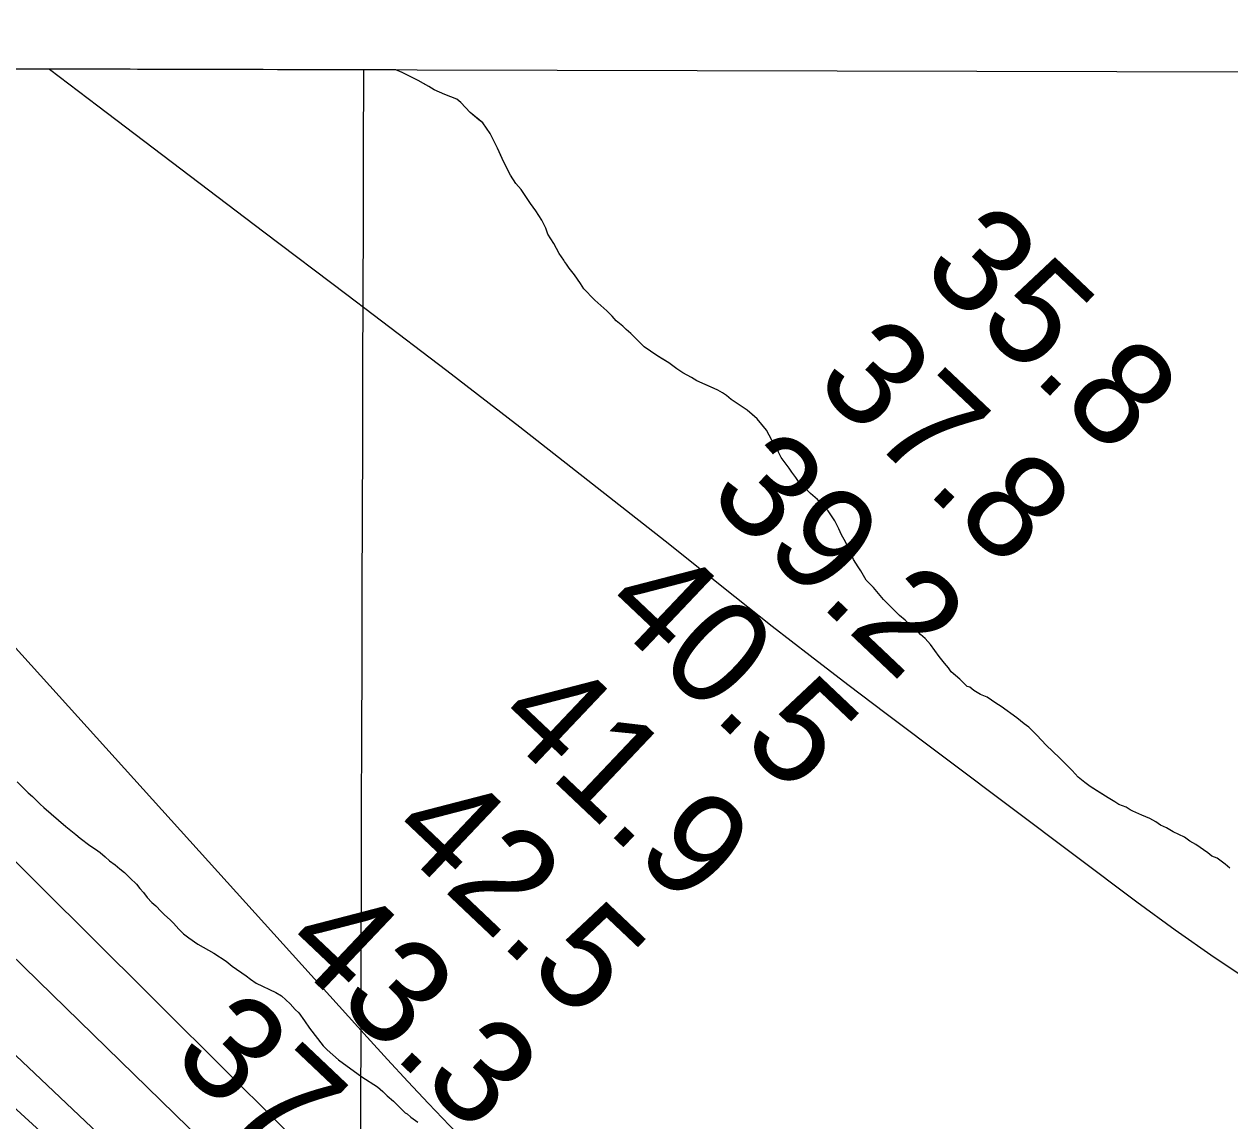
# Model space of a CAD drawing. Extents: x 3180038 to 3217926, y 922069 to 947485.
# Drawn here: x 3197137 to 3197914, y 945001 to 945708 of the extents above; entities that cross this region are included whole.
import ezdxf

# ---------------------------------------------------------------- set-up
doc = ezdxf.new("R2010")
doc.units = 0
for name, color, linetype in [('V-GRID-FRAM', 7, 'Continuous'), ('V-GRID-MAJR', 7, 'Continuous'), ('V-RIVR-RANG', 7, 'Continuous'), ('V-SITE-VEGE', 7, 'Continuous'), ('V-TOPO-DPTH', 7, 'Continuous'), ('V-TOPO-MAJR', 7, 'Continuous'), ('V-TOPO-MINR', 7, 'Continuous'), ('V-TOPO-SHOR', 7, 'Continuous')]:
    doc.layers.add(name, color=color, linetype=linetype)

msp = doc.modelspace()

# ---------------------------------------------------------------- linework, layer by layer
at = {"layer": 'V-GRID-FRAM'}
msp.add_lwpolyline([(3184312.66, 945707.93), (3215616.62, 945637.36), (3215583.55, 927448.12), (3184263.71, 927518.73), (3184312.66, 945707.93)], dxfattribs=at)
at = {"layer": 'V-GRID-MAJR'}
msp.add_spline([(3197313.65, 927489.31), (3197327.75, 933549.02), (3197341.86, 939612.09), (3197355.97, 945675.21), (3197355.98, 945678.53)], degree=3, dxfattribs=at)
at = {"layer": 'V-SITE-VEGE'}
for p, q in [((3197376.52, 945678.48), (3196613.81, 945680.2)), ((3197380.57, 945676.8), (3197376.52, 945678.48)), ((3197390.9, 945671.66), (3197380.57, 945676.8)), ((3197397.78, 945667.81), (3197390.9, 945671.66)), ((3197401.22, 945665.67), (3197397.78, 945667.81)), ((3197408.1, 945662.67), (3197401.22, 945665.67)), ((3197415.85, 945659.68), (3197408.1, 945662.67)), ((3197418.43, 945657.53), (3197415.85, 945659.68)), ((3197424.46, 945651.1), (3197418.43, 945657.53)), ((3197432.63, 945644.24), (3197424.46, 945651.1)), ((3197437.38, 945637.37), (3197432.63, 945644.24)), ((3197442.12, 945627.92), (3197437.38, 945637.37)), ((3197446, 945619.33), (3197442.12, 945627.92)), ((3197450.32, 945610.74), (3197446, 945619.33)), ((3197453.77, 945605.16), (3197450.32, 945610.74)), ((3197457.21, 945601.3), (3197453.77, 945605.16)), ((3197463.25, 945592.29), (3197457.21, 945601.3)), ((3197466.69, 945587.57), (3197463.25, 945592.29)), ((3197470.57, 945581.56), (3197466.69, 945587.57)), ((3197473.16, 945576.4), (3197470.57, 945581.56)), ((3197474.46, 945572.54), (3197473.16, 945576.4)), ((3197478.33, 945566.53), (3197474.46, 945572.54)), ((3197481.78, 945560.09), (3197478.33, 945566.53)), ((3197484.8, 945555.79), (3197481.78, 945560.09)), ((3197485.23, 945554.94), (3197484.8, 945555.79)), ((3197486.52, 945553.22), (3197485.23, 945554.94)), ((3197488.25, 945550.64), (3197486.52, 945553.22)), ((3197491.7, 945546.35), (3197488.25, 945550.64)), ((3197495.58, 945540.77), (3197491.7, 945546.35)), ((3197497.73, 945537.34), (3197495.58, 945540.77)), ((3197499.88, 945535.19), (3197497.73, 945537.34)), ((3197502.04, 945532.62), (3197499.88, 945535.19)), ((3197504.62, 945530.05), (3197502.04, 945532.62)), ((3197512.37, 945523.18), (3197504.62, 945530.05)), ((3197515.81, 945519.75), (3197512.37, 945523.18)), ((3197518.4, 945516.75), (3197515.81, 945519.75)), ((3197522.7, 945513.32), (3197518.4, 945516.75)), ((3197524.85, 945511.17), (3197522.7, 945513.32)), ((3197527.87, 945508.6), (3197524.85, 945511.17)), ((3197536.48, 945500.02), (3197527.87, 945508.6)), ((3197544.65, 945494.45), (3197536.48, 945500.02)), ((3197552.4, 945489.73), (3197544.65, 945494.45)), ((3197557.56, 945485.87), (3197552.4, 945489.73)), ((3197561.44, 945483.3), (3197557.56, 945485.87)), ((3197567.03, 945480.3), (3197561.44, 945483.3)), ((3197570.47, 945478.16), (3197567.03, 945480.3)), ((3197583.81, 945472.17), (3197570.47, 945478.16)), ((3197586.82, 945470.45), (3197583.81, 945472.17)), ((3197589.4, 945468.74), (3197586.82, 945470.45)), ((3197592.41, 945466.17), (3197589.4, 945468.74)), ((3197602.74, 945459.31), (3197592.41, 945466.17)), ((3197609.2, 945453.73), (3197602.74, 945459.31)), ((3197615.23, 945446.44), (3197609.2, 945453.73)), ((3197618.68, 945440), (3197615.23, 945446.44)), ((3197621.26, 945436.14), (3197618.68, 945440)), ((3197622.99, 945432.27), (3197621.26, 945436.14)), ((3197624.71, 945428.84), (3197622.99, 945432.27)), ((3197629.88, 945421.97), (3197624.71, 945428.84)), ((3197631.61, 945419.39), (3197629.88, 945421.97)), ((3197634.19, 945415.96), (3197631.61, 945419.39)), ((3197635.92, 945413.39), (3197634.19, 945415.96)), ((3197643.67, 945405.66), (3197635.92, 945413.39)), ((3197647.97, 945401.8), (3197643.67, 945405.66)), ((3197650.99, 945398.37), (3197647.97, 945401.8)), ((3197654.86, 945394.51), (3197650.99, 945398.37)), ((3197659.17, 945388.07), (3197654.86, 945394.51)), ((3197661.76, 945382.91), (3197659.17, 945388.07)), ((3197663.49, 945379.05), (3197661.76, 945382.91)), ((3197665.21, 945376.05), (3197663.49, 945379.05)), ((3197668.66, 945369.61), (3197665.21, 945376.05)), ((3197671.25, 945363.16), (3197668.66, 945369.61)), ((3197674.27, 945358.44), (3197671.25, 945363.16)), ((3197675.99, 945355.87), (3197674.27, 945358.44)), ((3197679.44, 945349.86), (3197675.99, 945355.87)), ((3197684.18, 945345.14), (3197679.44, 945349.86)), ((3197690.64, 945337.41), (3197684.18, 945345.14)), ((3197700.97, 945327.12), (3197690.64, 945337.41)), ((3197704.42, 945324.11), (3197700.97, 945327.12)), ((3197708.29, 945320.25), (3197704.42, 945324.11)), ((3197711.74, 945317.68), (3197708.29, 945320.25)), ((3197714.32, 945314.68), (3197711.74, 945317.68)), ((3197717.33, 945312.11), (3197714.32, 945314.68)), ((3197720.78, 945308.24), (3197717.33, 945312.11)), ((3197726.38, 945300.52), (3197720.78, 945308.24)), ((3197729.83, 945296.23), (3197726.38, 945300.52)), ((3197732.41, 945293.22), (3197729.83, 945296.23)), ((3197734.13, 945290.65), (3197732.41, 945293.22)), ((3197739.73, 945285.93), (3197734.13, 945290.65)), ((3197744.47, 945281.21), (3197739.73, 945285.93)), ((3197746.19, 945280.78), (3197744.47, 945281.21)), ((3197748.77, 945278.64), (3197746.19, 945280.78)), ((3197753.07, 945276.07), (3197748.77, 945278.64)), ((3197757.37, 945274.36), (3197753.07, 945276.07)), ((3197762.97, 945270.5), (3197757.37, 945274.36)), ((3197766.41, 945268.36), (3197762.97, 945270.5)), ((3197776.31, 945261.07), (3197766.41, 945268.36)), ((3197781.04, 945257.21), (3197776.31, 945261.07)), ((3197784.06, 945255.07), (3197781.04, 945257.21)), ((3197789.22, 945249.92), (3197784.06, 945255.07)), ((3197795.25, 945243.48), (3197789.22, 945249.92)), ((3197803.86, 945235.33), (3197795.25, 945243.48)), ((3197812.04, 945227.18), (3197803.86, 945235.33)), ((3197815.92, 945222.89), (3197812.04, 945227.18)), ((3197820.22, 945219.46), (3197815.92, 945222.89)), ((3197132.82, 945219.92), (3197139.89, 945212.87)), ((3197823.66, 945216.89), (3197820.22, 945219.46)), ((3197835.28, 945209.6), (3197823.66, 945216.89)), ((3197139.89, 945212.87), (3197142.57, 945210.44)), ((3197142.57, 945210.44), (3197145.25, 945207.77)), ((3197145.25, 945207.77), (3197147.69, 945205.59)), ((3197839.59, 945207.03), (3197835.28, 945209.6)), ((3197842.17, 945205.32), (3197839.59, 945207.03)), ((3197147.69, 945205.59), (3197149.88, 945203.4)), ((3197149.88, 945203.4), (3197164.02, 945191.02)), ((3197846.9, 945203.61), (3197842.17, 945205.32)), ((3197849.48, 945201.89), (3197846.9, 945203.61)), ((3197851.2, 945201.04), (3197849.48, 945201.89)), ((3197856.79, 945198.47), (3197851.2, 945201.04)), ((3197861.95, 945196.33), (3197856.79, 945198.47)), ((3197164.02, 945191.02), (3197170.6, 945185.92)), ((3197865.82, 945194.19), (3197861.95, 945196.33)), ((3197868.84, 945192.04), (3197865.82, 945194.19)), ((3197872.71, 945190.33), (3197868.84, 945192.04)), ((3197170.6, 945185.92), (3197173.28, 945183.49)), ((3197173.28, 945183.49), (3197179.61, 945178.88)), ((3197877.01, 945187.76), (3197872.71, 945190.33)), ((3197884.32, 945184.34), (3197877.01, 945187.76)), ((3197887.77, 945181.76), (3197884.32, 945184.34)), ((3197179.61, 945178.88), (3197183.27, 945176.45)), ((3197183.27, 945176.45), (3197186.19, 945174.26)), ((3197891.64, 945179.62), (3197887.77, 945181.76)), ((3197899.39, 945174.05), (3197891.64, 945179.62)), ((3197186.19, 945174.26), (3197189.36, 945171.59)), ((3197189.36, 945171.59), (3197192.29, 945168.93)), ((3197192.29, 945168.93), (3197195.94, 945166.5)), ((3197901.97, 945171.91), (3197899.39, 945174.05)), ((3197905.41, 945170.62), (3197901.97, 945171.91)), ((3197910.57, 945166.76), (3197905.41, 945170.62)), ((3197195.94, 945166.5), (3197198.87, 945163.82)), ((3197198.87, 945163.82), (3197201.79, 945161.4)), ((3197201.79, 945161.4), (3197205.45, 945157.75)), ((3197913.59, 945164.19), (3197910.57, 945166.76)), ((3197205.45, 945157.75), (3197209.59, 945153.87)), ((3197209.59, 945153.87), (3197211.79, 945151.19)), ((3197211.79, 945151.19), (3197214.23, 945148.52)), ((3197214.23, 945148.52), (3197216.42, 945145.36)), ((3197216.42, 945145.36), (3197219.59, 945142.2)), ((3197219.59, 945142.2), (3197222.03, 945140.02)), ((3197222.03, 945140.02), (3197225.44, 945136.37)), ((3197225.44, 945136.37), (3197227.64, 945134.19)), ((3197227.64, 945134.19), (3197231.29, 945131.03)), ((3197231.29, 945131.03), (3197233.49, 945128.84)), ((3197233.49, 945128.84), (3197236.9, 945124.96)), ((3197236.9, 945124.96), (3197239.83, 945122.04)), ((3197239.83, 945122.04), (3197243.24, 945119.37)), ((3197243.24, 945119.37), (3197249.08, 945115.25)), ((3197249.08, 945115.25), (3197259.32, 945109.43)), ((3197259.32, 945109.43), (3197267.36, 945104.33)), ((3197267.36, 945104.33), (3197271.26, 945101.17)), ((3197271.26, 945101.17), (3197280.27, 945094.86)), ((3197280.27, 945094.86), (3197282.95, 945092.68)), ((3197282.95, 945092.68), (3197286.61, 945090.25)), ((3197286.61, 945090.25), (3197299.27, 945084.19)), ((3197299.27, 945084.19), (3197302.93, 945082.01)), ((3197302.93, 945082.01), (3197308.53, 945076.91)), ((3197308.53, 945076.91), (3197311.7, 945073.26)), ((3197311.7, 945073.26), (3197314.14, 945071.08)), ((3197314.14, 945071.08), (3197317.8, 945065.97)), ((3197317.8, 945065.97), (3197320.97, 945061.11)), ((3197320.97, 945061.11), (3197329.75, 945049.93)), ((3197329.75, 945049.93), (3197332.43, 945047.26)), ((3197332.43, 945047.26), (3197339.75, 945040.71)), ((3197339.75, 945040.71), (3197354.61, 945029.78)), ((3197354.61, 945029.78), (3197364.84, 945023.47)), ((3197364.84, 945023.47), (3197368.25, 945020.32)), ((3197368.25, 945020.32), (3197370.94, 945017.65)), ((3197370.94, 945017.65), (3197375.08, 945014.25)), ((3197375.08, 945014.25), (3197382.64, 945006.72)), ((3197382.64, 945006.72), (3197383.85, 945005.99)), ((3197383.85, 945005.99), (3197386.29, 945003.8)), ((3197386.29, 945003.8), (3197390.68, 945000.65))]:
    msp.add_line(p, q, dxfattribs=at)
at = {"layer": 'V-TOPO-DPTH'}
msp.add_lwpolyline([(3198117.01, 944120.34), (3197346.59, 944841.03), (3197310.12, 944875.21), (3197273.69, 944909.43), (3197237.33, 944943.72), (3197201.01, 944978.05), (3196770.01, 945386.18), (3196735.96, 945418.32), (3196701.85, 945450.39), (3196667.64, 945482.36), (3196633.36, 945514.26), (3196580.68, 945563.14), (3196572.6, 945570.43), (3196564.39, 945577.58), (3196555.99, 945584.49), (3196547.46, 945591.26), (3196504.82, 945624.14), (3196479.54, 945643.47), (3196454.15, 945662.64), (3196429.92, 945680.62)], dxfattribs=at)
at = {"layer": 'V-TOPO-MAJR'}
for points in [[(3198232.87, 944144.71), (3197411.07, 944998.58), (3197397.68, 945012.63), (3197384.38, 945026.76), (3197371.21, 945041.01), (3197358.14, 945055.35), (3197099.55, 945341.67), (3197036.09, 945410.07), (3196971.46, 945477.31), (3196905.05, 945542.79), (3196837.46, 945607.11), (3196767.69, 945668.94), (3196754.59, 945679.88)], [(3197153.67, 945678.98), (3197184.82, 945655.23), (3197238.15, 945614.65), (3197291.54, 945574.15), (3197344.96, 945533.7), (3197362.01, 945520.82), (3197409.32, 945484.78), (3197456.44, 945448.51), (3197503.28, 945411.88), (3197549.95, 945375.02), (3197594.81, 945339.31), (3197618.98, 945320.23), (3197643.26, 945301.28), (3197667.69, 945282.53), (3197692.22, 945263.92), (3197853.57, 945142.54), (3197878.33, 945124.47), (3197903.42, 945106.88), (3197929.01, 945090.03)]]:
    msp.add_lwpolyline(points, dxfattribs=at)
at = {"layer": 'V-TOPO-MINR'}
for points in [[(3198112.81, 944086.67), (3197530.64, 944638.93), (3197485.53, 944681.59), (3197440.32, 944724.16), (3197394.99, 944766.57), (3197349.56, 944808.9), (3197315.84, 944840.22), (3197287.17, 944866.78), (3197258.47, 944893.29), (3197229.71, 944919.74), (3197200.91, 944946.15), (3196712.98, 945392.53), (3196684.09, 945418.63), (3196654.98, 945444.48), (3196625.55, 945469.96), (3196595.9, 945495.19), (3196565.9, 945519.99), (3196535.64, 945544.48), (3196504.99, 945568.48), (3196474.1, 945592.16), (3196356.55, 945680.78)], [(3198117.01, 944120.34), (3197346.59, 944841.03), (3197310.12, 944875.21), (3197273.69, 944909.43), (3197237.33, 944943.72), (3197201.01, 944978.05), (3196770.01, 945386.18), (3196735.96, 945418.32), (3196701.85, 945450.39), (3196667.64, 945482.36), (3196633.36, 945514.26), (3196580.68, 945563.14), (3196572.6, 945570.43), (3196564.39, 945577.58), (3196555.99, 945584.49), (3196547.46, 945591.26), (3196504.82, 945624.14), (3196479.54, 945643.47), (3196454.15, 945662.64), (3196429.92, 945680.62)], [(3197735.56, 944530.51), (3197639.92, 944621.14), (3197344.58, 944899.72), (3197323.45, 944919.75), (3197302.39, 944939.85), (3197281.43, 944960.06), (3197260.53, 944980.34), (3197155.32, 945082.99), (3197081.81, 945154.58), (3197008.21, 945226.07), (3196934.47, 945297.43), (3196860.65, 945368.7), (3196655.74, 945566.15), (3196627.78, 945592.22), (3196599.27, 945617.65), (3196569.93, 945642.13), (3196540.05, 945665.97), (3196521.33, 945680.41)], [(3198185.13, 944138.77), (3197566.29, 944744), (3197527.33, 944781.96), (3197488.26, 944819.81), (3197449.04, 944857.5), (3197409.72, 944895.09), (3197342.8, 944958.8), (3197336.88, 944964.48), (3197330.99, 944970.18), (3197325.14, 944975.92), (3197319.31, 944981.69), (3197293.02, 945007.93), (3197274.06, 945026.84), (3197255.1, 945045.73), (3197236.12, 945064.62), (3197217.14, 945083.5), (3196729.67, 945568), (3196682.26, 945613.28), (3196633.7, 945657.23), (3196606.18, 945680.22)]]:
    msp.add_lwpolyline(points, dxfattribs=at)
at = {"layer": 'V-TOPO-SHOR'}
for points in [[(3197647.97, 945401.8), (3197643.67, 945405.66), (3197640.22, 945409.09), (3197635.92, 945413.39), (3197634.19, 945415.96), (3197631.61, 945419.39), (3197629.88, 945421.97), (3197624.71, 945428.84), (3197622.99, 945432.27), (3197621.26, 945436.14), (3197618.68, 945440), (3197615.23, 945446.44), (3197611.35, 945451.16), (3197609.2, 945453.73), (3197605.75, 945456.74), (3197602.74, 945459.31), (3197592.41, 945466.17), (3197589.4, 945468.74), (3197586.82, 945470.45), (3197583.81, 945472.17), (3197579.08, 945474.31), (3197570.47, 945478.16), (3197567.03, 945480.3), (3197561.44, 945483.3), (3197557.56, 945485.87), (3197552.4, 945489.73), (3197548.1, 945492.3), (3197544.65, 945494.45), (3197536.48, 945500.02), (3197530.02, 945506.45), (3197527.87, 945508.6), (3197524.85, 945511.17), (3197522.7, 945513.32), (3197518.4, 945516.75), (3197515.81, 945519.75), (3197512.37, 945523.18), (3197504.62, 945530.05), (3197502.04, 945532.62), (3197499.88, 945535.19), (3197497.73, 945537.34), (3197495.57, 945540.77), (3197491.7, 945546.35), (3197488.25, 945550.64), (3197486.52, 945553.22), (3197485.23, 945554.94), (3197484.8, 945555.79), (3197481.78, 945560.09), (3197478.33, 945566.53), (3197474.46, 945572.54), (3197473.16, 945576.4), (3197470.57, 945581.56), (3197466.69, 945587.57), (3197463.25, 945592.29), (3197459.8, 945597.44), (3197457.21, 945601.3), (3197453.77, 945605.16), (3197450.32, 945610.74), (3197448.59, 945614.18), (3197446, 945619.33), (3197444.28, 945623.2), (3197442.12, 945627.92), (3197439.1, 945633.93), (3197437.38, 945637.37), (3197432.63, 945644.24), (3197430.05, 945646.38), (3197424.46, 945651.1), (3197418.43, 945657.53), (3197415.85, 945659.68), (3197408.1, 945662.67), (3197401.22, 945665.67), (3197397.78, 945667.81), (3197393.91, 945669.95), (3197390.9, 945671.66), (3197384.87, 945674.66), (3197380.57, 945676.8), (3197376.52, 945678.48)], [(3197913.59, 945164.19), (3197910.57, 945166.76), (3197905.41, 945170.62), (3197901.97, 945171.91), (3197899.39, 945174.05), (3197891.64, 945179.62), (3197887.77, 945181.76), (3197884.32, 945184.34), (3197877.01, 945187.76), (3197872.71, 945190.33), (3197868.84, 945192.04), (3197865.82, 945194.19), (3197861.95, 945196.33), (3197856.79, 945198.47), (3197851.2, 945201.04), (3197849.48, 945201.89), (3197846.9, 945203.61), (3197842.17, 945205.32), (3197839.58, 945207.03), (3197835.28, 945209.6), (3197828.4, 945213.89), (3197823.66, 945216.89), (3197820.22, 945219.46), (3197815.92, 945222.89), (3197812.04, 945227.18), (3197809.03, 945230.19), (3197806.87, 945232.33), (3197803.86, 945235.33), (3197795.25, 945243.48), (3197789.22, 945249.92), (3197784.06, 945255.07), (3197781.04, 945257.21), (3197776.31, 945261.07), (3197766.41, 945268.36), (3197762.97, 945270.5), (3197757.37, 945274.36), (3197753.07, 945276.07), (3197748.77, 945278.64), (3197746.19, 945280.78), (3197744.47, 945281.21), (3197742.31, 945283.36), (3197739.73, 945285.93), (3197736.72, 945288.5), (3197734.13, 945290.65), (3197732.41, 945293.22), (3197729.83, 945296.23), (3197726.38, 945300.52), (3197720.78, 945308.24), (3197717.33, 945312.11), (3197714.32, 945314.68), (3197711.74, 945317.68), (3197708.29, 945320.25), (3197704.42, 945324.11), (3197700.97, 945327.12), (3197698.82, 945329.26), (3197690.64, 945337.41), (3197686.33, 945342.56), (3197684.18, 945345.14), (3197679.44, 945349.86), (3197675.99, 945355.87), (3197674.27, 945358.44), (3197671.25, 945363.16), (3197668.66, 945369.61), (3197665.21, 945376.05), (3197663.49, 945379.05), (3197661.76, 945382.92), (3197659.17, 945388.07), (3197654.86, 945394.51), (3197650.99, 945398.37), (3197647.97, 945401.8)]]:
    msp.add_lwpolyline(points, dxfattribs=at)

# ---------------------------------------------------------------- texts
at = {"layer": 'V-RIVR-RANG'}
for s, p in [('35.8', (3197713.31, 945548.59)), ('37.8', (3197644.69, 945475.85)), ('39.2', (3197576.07, 945403.11)), ('40.5', (3197507.46, 945330.36)), ('41.9', (3197438.65, 945257.8)), ('42.5', (3197370.22, 945184.88)), ('43.3', (3197301.6, 945112.14)), ('37.0', (3197230.88, 945041.39))]:
    msp.add_text(s, height=67, rotation=316.52833, dxfattribs=at).set_placement(p)

doc.saveas('drawing.dxf')
